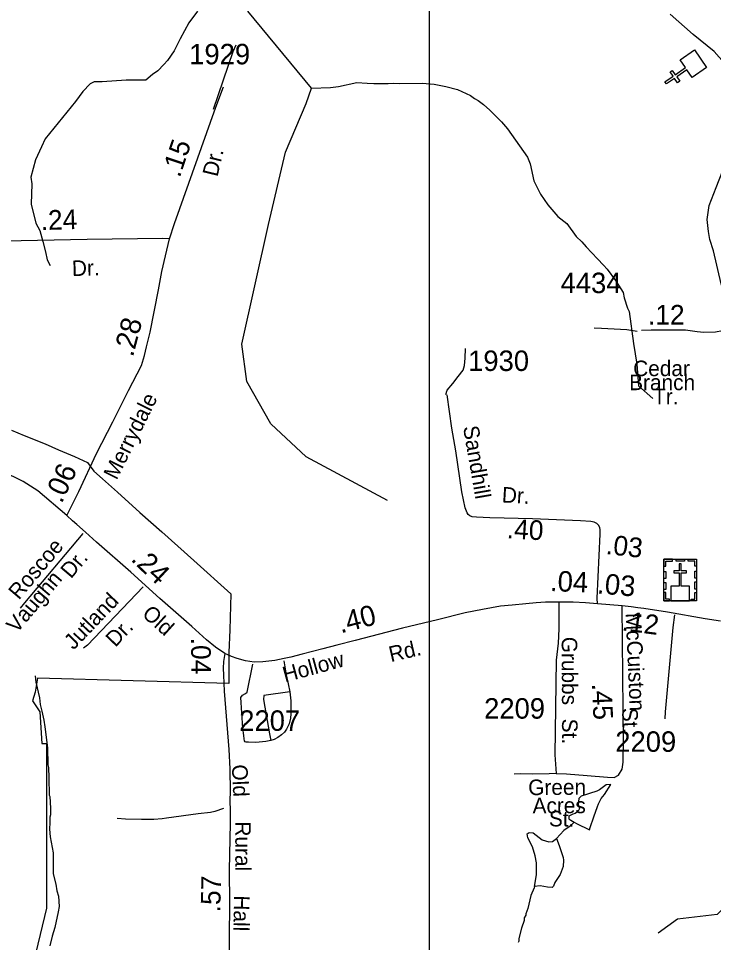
# Model space of a CAD drawing. Extents: x 1547597 to 1699558, y 810033 to 920809.
# Drawn here: x 1631218 to 1635460, y 888968 to 894609 of the extents above; entities that cross this region are included whole.
import ezdxf

# ---------------------------------------------------------------- set-up
doc = ezdxf.new("R2010")
doc.units = 0
for name, color, linetype in [('Exist Boundary Political City Limit New', 7, 'Continuous'), ('Exist Cultural Church CELL', 7, 'Continuous'), ('Exist Cultural Church with Cemetery CELL', 7, 'Continuous'), ('Exist Hydrographic Creek Single Shore', 7, 'Continuous'), ('Exist Hydrographic Misc Water Feature', 7, 'Continuous'), ('Exist Road Non-System Type 51', 7, 'Continuous'), ('Exist Road Non-System Type 51 Label', 7, 'Continuous'), ('Exist Road Primary NC Attributed', 7, 'Continuous'), ('Exist Road Primary NC Label', 7, 'Continuous'), ('Exist Road Primary NC Service Mileage Hundredths English Label', 7, 'Continuous'), ('Exist Road Secondary Mileage Hundredths English Label', 7, 'Continuous'), ('Exist Road Secondary Type 51 Attributed', 7, 'Continuous'), ('Exist Road Secondary Type 51 Label', 7, 'Continuous'), ('Exist Road Secondary Type 51 Number Label', 7, 'Continuous'), ('Map Preparation Boundary City Limit Buffer Line', 7, 'Continuous'), ('Map Preparation Inset Cut Line', 7, 'Continuous')]:
    doc.layers.add(name, color=color, linetype=linetype)

msp = doc.modelspace()

# ---------------------------------------------------------------- linework, layer by layer
at = {"layer": 'Exist Boundary Political City Limit New'}
msp.add_lwpolyline([(1631175.3, 892095.7), (1631251.9, 892063), (1631379.9, 892012.9), (1631461.5, 891976.7), (1631559.3, 891935), (1631639.1, 891898.7), (1631677.2, 891846.1), (1631731.5, 891799), (1631821.7, 891717.8), (1631959.5, 891592.7), (1632093.2, 891475.5), (1632289, 891299.6), (1632513.7, 891096.6), (1632507.8, 890876.2), (1632501.2, 890737.8), (1632501.2, 890698.2), (1632501.2, 890549.9), (1631334.5, 890581.8), (1631318.8, 890497.1), (1631303.5, 890442.8), (1631347.9, 890377), (1631360.5, 890183.9), (1631389, 890183.8), (1631389.5, 889178.4), (1631232.6, 888526)], dxfattribs=at)
at = {"layer": 'Exist Cultural Church CELL'}
msp.add_lwpolyline([(1635330.2, 894249.4), (1635297.7, 894296.1), (1635235.1, 894252.7), (1635253.4, 894226.4), (1635240.2, 894217.3), (1635222, 894243.6), (1635172.6, 894209.3), (1635163.4, 894222.4), (1635212.8, 894256.8), (1635194.6, 894283), (1635207.7, 894292.1), (1635226, 894265.9), (1635288.5, 894309.3), (1635255.7, 894356.7), (1635343.2, 894417.4), (1635417.7, 894310.1)], close=True, dxfattribs=at)
at = {"layer": 'Exist Cultural Church with Cemetery CELL'}
for points in [[(1635157.3, 891308.3), (1635356.4, 891308.3), (1635356.4, 891053.7), (1635157.3, 891053.7)], [(1635157.3, 891265), (1635168.7, 891265), (1635168.7, 891297.2), (1635209.2, 891297.2), (1635209.2, 891308.3), (1635157.3, 891308.3)], [(1635231.4, 891308.3), (1635283.2, 891308.3), (1635283.2, 891296.9), (1635231.4, 891296.9)], [(1635356.5, 891264.9), (1635345.1, 891264.9), (1635345.1, 891297.1), (1635304.6, 891297.1), (1635304.6, 891308.2), (1635356.5, 891308.2)], [(1635157.3, 891190.8), (1635157.3, 891234.1), (1635168.7, 891234.1), (1635168.7, 891190.8)], [(1635200.4, 891053.7), (1635312.6, 891053.7), (1635312.6, 891144.3), (1635261.8, 891144.3), (1635261.8, 891225.8), (1635294.8, 891225.8), (1635294.8, 891236.8), (1635261.8, 891236.8), (1635261.8, 891279), (1635250.2, 891279), (1635250.2, 891236.8), (1635217.1, 891236.8), (1635217.1, 891225.8), (1635250.2, 891225.8), (1635250.2, 891144.3), (1635200.4, 891144.3)], [(1635345.1, 891191.8), (1635345.1, 891235.2), (1635356.5, 891235.2), (1635356.5, 891191.8)], [(1635157.3, 891123.6), (1635157.3, 891166.9), (1635168.7, 891166.9), (1635168.7, 891123.6)], [(1635345, 891125.9), (1635345, 891169.2), (1635356.4, 891169.2), (1635356.4, 891125.9)], [(1635190.4, 891053.7), (1635190.4, 891065.2), (1635168.4, 891065.2), (1635168.4, 891105.6), (1635157.3, 891105.6), (1635157.3, 891053.7)], [(1635323.3, 891053.7), (1635323.3, 891065.1), (1635345.3, 891065.1), (1635345.3, 891105.6), (1635356.4, 891105.6), (1635356.4, 891053.7)]]:
    msp.add_lwpolyline(points, close=True, dxfattribs=at)
at = {"layer": 'Exist Hydrographic Creek Single Shore'}
msp.add_lwpolyline([(1633470.9, 891667.3), (1632972.9, 891933.4), (1632757.9, 892134.8), (1632610.9, 892393.7), (1632580.9, 892620.9), (1632743.5, 893350.9), (1632848.1, 893792.6), (1632972.9, 894090.1), (1633006.8, 894183.6), (1632618.5, 894653)], dxfattribs=at)
at = {"layer": 'Exist Hydrographic Misc Water Feature'}
for points in [[(1632309.7, 894653), (1632258.6, 894581.9), (1632205, 894484.8), (1632167.8, 894411.4), (1632126.9, 894352.1), (1632104.6, 894328.5), (1632069.1, 894289.2), (1632035.4, 894266.8), (1631994.3, 894233.1), (1631874.5, 894233.1), (1631728.6, 894221.8), (1631680, 894221.8), (1631654.8, 894210.1), (1631610, 894162.9), (1631565.1, 894101.6), (1631380.7, 893873.6), (1631358.3, 893824.9), (1631320.8, 893746.3), (1631293.3, 893640.7), (1631298.6, 893600.7), (1631294.7, 893476.7), (1631323.3, 893359.9), (1631348.3, 893314.9), (1631365.6, 893247.3), (1631382.2, 893184.1), (1631393.4, 893135.9), (1631410.9, 893100.4)], [(1633006.8, 894183.6), (1633122.7, 894187.4), (1633171.4, 894194.9), (1633282.4, 894218.4), (1633346.3, 894215.3), (1633386.3, 894212.7), (1633474.2, 894213.2), (1633504.2, 894214.7), (1633546.2, 894211.9), (1633682.1, 894213.6), (1633754, 894208.5), (1633825.8, 894193.2), (1633897.4, 894176), (1633976.8, 894138.6), (1634000.5, 894120.2), (1634024.3, 894107.8), (1634055.8, 894083.3), (1634095.3, 894048.6), (1634166.2, 893977.4), (1634203.4, 893934.8), (1634324.6, 893762.7), (1634339.9, 893722.5), (1634364.2, 893618), (1634404.9, 893537.3), (1634447.8, 893472.6), (1634510.7, 893399.5), (1634563.9, 893356.7), (1634622.6, 893277.7), (1634656, 893245.1), (1634683.6, 893214.7), (1634752.3, 893141.5), (1634787.7, 893102.9), (1634811.4, 893078.5), (1634862.2, 893009.6), (1634909, 892936.8), (1634914.5, 892904.7), (1634935.4, 892840.3), (1634944.5, 892820), (1634972.6, 892625.4), (1634991.3, 892498.1), (1635002.6, 892367), (1635088.6, 892288.4)], [(1631320.6, 890596.9), (1631323.6, 890557.9), (1631346.1, 890461.5), (1631349.5, 890421.4), (1631360.7, 890381.3), (1631371.9, 890325.1), (1631379.2, 890285), (1631395.1, 890156.7), (1631397.5, 890052.7), (1631401.1, 890036.7), (1631402.2, 889972.6), (1631404.4, 889868.6), (1631408.3, 889860.5), (1631413.1, 889788.5), (1631412.5, 889748.5), (1631408.2, 889732.6), (1631409.8, 889700.5), (1631407.1, 889660.6), (1631410.3, 889612.5), (1631428.7, 889516.1), (1631428.6, 889388.2), (1631445.6, 889323.9), (1631451, 889283.8), (1631462.5, 889251.6), (1631465.4, 889187.5), (1631460.9, 889155.7), (1631439.4, 889060), (1631422.5, 889006.3), (1631409.5, 888948.6)], [(1634609.6, 889702.1), (1634624.6, 889695.8), (1634703.7, 889656.8), (1634708.1, 889670.4), (1634729.1, 889736.1), (1634752.1, 889799.6), (1634758.5, 889815.5), (1634775, 889847.2), (1634795.3, 889870.9), (1634833.4, 889933.8), (1634804.3, 889930.8), (1634763.8, 889899.4), (1634747.7, 889891.7), (1634651.2, 889861.3), (1634637, 889847.6), (1634634.4, 889809.7), (1634642, 889785.5), (1634633.7, 889769.7), (1634615.5, 889756), (1634601.4, 889752.2), (1634577.2, 889738.6), (1634576, 889723.6), (1634588.9, 889714.2), (1634609.6, 889702.1)], [(1634609.6, 889702.1), (1634578.2, 889674.6), (1634545.8, 889651.2), (1634500.8, 889603.7)], [(1634367.3, 889310.8), (1634379.5, 889382), (1634378.7, 889454), (1634371.4, 889498.1), (1634354.3, 889552.4), (1634327.1, 889606.9), (1634323.5, 889631), (1634335.7, 889640.7), (1634359.6, 889638.4), (1634415, 889595.4), (1634454.8, 889582.7), (1634476.7, 889584.3), (1634500.8, 889603.7)], [(1634500.8, 889603.7), (1634518.3, 889559.6), (1634543.2, 889487.2), (1634544.9, 889471.1), (1634542.2, 889431.3), (1634523.5, 889383.6), (1634490.7, 889334.2), (1634482.4, 889312.2), (1634476.2, 889304.3), (1634446.3, 889306.9), (1634424.3, 889311.2), (1634402.4, 889313.7), (1634367.3, 889310.8)], [(1634367.3, 889310.8), (1634366.2, 889302.3), (1634345.5, 889254.6), (1634326.2, 889174.9), (1634313.7, 889143.2), (1634313.5, 889135.2), (1634305.3, 889119.3), (1634305, 889103.3), (1634288.3, 889055.6), (1634271.3, 888991.8), (1634270.9, 888975.8), (1634266.8, 888967.9)]]:
    msp.add_lwpolyline(points, dxfattribs=at)
at = {"layer": 'Exist Road Non-System Type 51'}
msp.add_line((1632873.9, 890497.9), (1632714.5, 890476.8), dxfattribs=at)
for points in [[(1632543.5, 894447.3), (1632525.2, 894405.5), (1632405.9, 894053.3)], [(1634993.8, 892699.3), (1634931.4, 892708), (1634775.5, 892717.4), (1634731.5, 892717.9)], [(1633825.7, 892312.9), (1633833.7, 892339.7), (1633868.6, 892380), (1633900.8, 892422.9), (1633932.9, 892463.2), (1633941, 892490), (1633943.7, 892535.6), (1633946.3, 892594.6)], [(1631611.5, 891464.6), (1631253.9, 891042), (1631227.5, 891010.3)], [(1631979.2, 891140), (1631640.1, 890784.4), (1631613.9, 890764.7)], [(1635222.5, 890969), (1635212.6, 890891.2), (1635164.8, 890376.7), (1635162.3, 890334.7)], [(1636100.5, 890821.6), (1636085.6, 890786.8), (1636040.9, 890644.4), (1635936.7, 890323.6), (1635914.1, 890251.8), (1635825.5, 889962.6), (1635722.8, 889631.7), (1635648.1, 889412.5), (1635630.7, 889315.6), (1635625.1, 889298.9), (1635608.9, 889279), (1635590.6, 889255.2), (1635510, 889168), (1635481.8, 889140.1), (1635240.7, 889110.7), (1635122, 889026.3)], [(1632837.4, 890688), (1632850.8, 890602), (1632864.3, 890547.9), (1632873.9, 890497.9)], [(1632757.2, 890201.1), (1632727.3, 890195.5), (1632667.3, 890189.9), (1632622.7, 890190.4), (1632607.3, 890190.5), (1632601.5, 890193.6), (1632597.4, 890198.5), (1632595.5, 890212.6), (1632593.7, 890232.6), (1632588, 890276.6), (1632575.6, 890464.7), (1632584.8, 890478.9), (1632603.4, 890489.2), (1632613.7, 890497.4), (1632647.9, 890666.8)], [(1632873.9, 890497.9), (1632879.4, 890443.9), (1632881.1, 890401.9), (1632880.8, 890363.9), (1632878.4, 890337.9), (1632870.1, 890304), (1632853.8, 890270.2), (1632841.7, 890252.4), (1632823.5, 890236.6), (1632801.4, 890218.8), (1632779.3, 890206.8), (1632757.2, 890201.1)], [(1632714.5, 890476.8), (1632713.5, 890451.5), (1632749.6, 890241.3), (1632757.2, 890201.1)], [(1634498.6, 890001), (1634456.5, 889997.4), (1634352.6, 889996.3), (1634282.6, 889997), (1634242.6, 889995.4)], [(1632469.5, 889786.6), (1632415.3, 889767.4), (1632389.1, 889761.8), (1632315.1, 889752.9), (1632120.7, 889727.6), (1632094.6, 889724.1), (1632043.1, 889719), (1631969.6, 889718.3), (1631870.6, 889721.3), (1631819.3, 889724.7)]]:
    msp.add_lwpolyline(points, dxfattribs=at)
at = {"layer": 'Exist Road Primary NC Attributed'}
msp.add_line((1634902.2, 891023.7), (1634752.2, 891036.8), dxfattribs=at)
for points in [[(1631513.3, 891574.8), (1631336.9, 891724.8), (1631291.8, 891754.6), (1631245.9, 891782.4), (1631184.5, 891812.9), (1631053.2, 891863.7), (1630890.1, 891928.7), (1630707.6, 891996.9), (1630623.8, 892026.3), (1630567.4, 892044.1), (1630519.7, 892055.1), (1630481.4, 892062.4), (1630258, 892091.3), (1630092.3, 892108.6), (1629934, 892124.9), (1629777.5, 892143.7)], [(1632476.8, 890733.2), (1632420.7, 890770.4), (1632366.2, 890816.6), (1632275.4, 890896.8), (1632080.7, 891067.8), (1631902.6, 891228.2), (1631694.7, 891413.3), (1631627.1, 891474.1), (1631574.1, 891520.3), (1631548.4, 891543.3), (1631513.3, 891574.8)], [(1634514.9, 891045.7), (1634469.8, 891046.8), (1634434.5, 891045.2), (1634376.8, 891041), (1634313.9, 891036.8), (1634231, 891028.4), (1634160.7, 891020.6), (1634050.6, 891002.2), (1633945.2, 890980.2), (1633774.6, 890938.2), (1633561.2, 890886.3), (1633272.5, 890812.9), (1633161.9, 890784.1), (1633075.6, 890761), (1632950.3, 890729.5), (1632880.9, 890710.1), (1632839.5, 890701.8), (1632783.3, 890689.7), (1632710.1, 890680.8), (1632656.1, 890679.7), (1632602.6, 890688.1), (1632552.3, 890702.8), (1632517.7, 890713.3), (1632476.8, 890733.2)], [(1634752.2, 891036.8), (1634678.3, 891042.6), (1634603, 891045.7), (1634514.9, 891045.7)], [(1635502.3, 890929.9), (1635410, 890944.5), (1635180.1, 890985.4), (1635034.8, 891008), (1634998.6, 891012.2), (1634956.7, 891017.9), (1634902.2, 891023.7)]]:
    msp.add_lwpolyline(points, dxfattribs=at)
at = {"layer": 'Exist Road Secondary Type 51 Attributed'}
for points in [[(1635611.7, 892754.7), (1635576.5, 892810.6), (1635541.2, 892884.1), (1635506.9, 892990), (1635460.8, 893190), (1635437.3, 893260.6), (1635428.4, 893308.6), (1635420.6, 893382.1), (1635434.3, 893468.4), (1635476.5, 893578.2), (1635556.9, 893785), (1635589.2, 893871.3), (1635605.9, 893939), (1635613.5, 893991.5), (1635610.8, 894129.1), (1635575.5, 894243.8), (1635524.5, 894337.9), (1635464.7, 894408.5), (1635336.3, 894511.5), (1635196.1, 894635)], [(1632139.4, 893263.5), (1632170.1, 893357.1), (1632422.5, 894068.1), (1632468.7, 894191.8)], [(1632139.4, 893263.5), (1632095.9, 893265.8), (1631636.8, 893260.6), (1631133.4, 893250.6), (1630867.3, 893246.9), (1630702.9, 893242.2)], [(1631513.3, 891574.8), (1631585.9, 891721.1), (1631693.1, 891952.7), (1631793, 892147.4), (1631890.3, 892338.2), (1631967.7, 892489.8), (1631986.8, 892552.7), (1631998.3, 892605.7), (1632021.4, 892693.8), (1632071.7, 892952.8), (1632093.8, 893065), (1632115.5, 893161), (1632139.4, 893263.5)], [(1635611.7, 892754.7), (1635585.9, 892730.9), (1635563.8, 892719.2), (1635514.7, 892702.8), (1635471.6, 892694.9), (1635399.9, 892692.8), (1635360.9, 892696), (1635288.2, 892705.7), (1635232.4, 892706.7), (1635080.4, 892706.7), (1635019.6, 892703.8)], [(1634752.2, 891036.8), (1634749.6, 891070.4), (1634767.4, 891460.5), (1634768.5, 891488.3), (1634766.9, 891502.4), (1634757.4, 891515.5), (1634747, 891527.1), (1634732.3, 891533.4), (1634710.8, 891539.1), (1634648.9, 891543.3), (1634355.5, 891555.4), (1634093.8, 891561.7), (1634013.4, 891564.4), (1633986.5, 891567.1), (1633973.1, 891572.4), (1633962.4, 891580.5), (1633957.1, 891591.2), (1633951.7, 891602), (1633944.4, 891622), (1633924.5, 891720), (1633887.8, 891970.7), (1633862.9, 892108.6), (1633833.5, 892312)], [(1634514.9, 891045.7), (1634514.9, 890884.2), (1634512.3, 890795.1), (1634499.8, 890692.4), (1634490.7, 890113), (1634498.6, 890001), (1634562.2, 889998.4), (1634689.2, 889988.3), (1634813.8, 889978.1), (1634854.4, 889975.5), (1634879.9, 889990.8), (1634902.7, 890026.4), (1634907.8, 890069.6), (1634907.8, 890105.2), (1634910.3, 890176.5), (1634902.2, 891023.7)], [(1632476.8, 890733.2), (1632470, 890683.9), (1632467.9, 890643), (1632468.9, 890599.5), (1632470.5, 890551.8), (1632472.9, 890503), (1632501.2, 890147.5), (1632507.2, 890028), (1632509.8, 889888.5), (1632507.4, 889836.3), (1632509.8, 889770), (1632509.8, 889696.1), (1632504.5, 889410.4), (1632506.7, 889207.9), (1632504.6, 888995), (1632502.8, 888806.2)]]:
    msp.add_lwpolyline(points, dxfattribs=at)
at = {"layer": 'Map Preparation Boundary City Limit Buffer Line'}
msp.add_lwpolyline([(1631175.3, 892095.7), (1631251.9, 892063), (1631379.9, 892012.9), (1631461.5, 891976.7), (1631559.3, 891935), (1631639.1, 891898.7), (1631677.2, 891846.1), (1631731.5, 891799), (1631821.7, 891717.8), (1631959.5, 891592.7), (1632093.2, 891475.5), (1632289, 891299.6), (1632513.7, 891096.6), (1632507.8, 890876.2), (1632501.2, 890737.8), (1632501.2, 890698.2), (1632501.2, 890549.9), (1631334.5, 890581.8), (1631318.8, 890497.1), (1631303.5, 890442.8), (1631347.9, 890377), (1631360.5, 890183.9), (1631389, 890183.8), (1631389.5, 889178.4), (1631232.6, 888526)], dxfattribs=at)
at = {"layer": 'Map Preparation Inset Cut Line'}
for points in [[(1633724, 874749.3), (1571208, 874749.3), (1571208, 917817.4), (1633724, 917817.4)], [(1633724, 874749.3), (1696240.1, 874749.3), (1696240.1, 917817.4), (1633724, 917817.4)]]:
    msp.add_lwpolyline(points, close=True, dxfattribs=at)

# ---------------------------------------------------------------- texts
at = {"layer": 'Exist Road Non-System Type 51 Label'}
for s, rotation, p in [('Roscoe', 49.764, (1631220.4, 891055.2)), ('Dr.', 49.764, (1631538.4, 891185.2)), ('Vaughn', 49.764, (1631207.2, 890851.4)), ('Jutland', 46.3692, (1631554.2, 890750.4)), ('Dr.', 46.3692, (1631808.8, 890766.8))]:
    msp.add_text(s, height=95, rotation=rotation, dxfattribs=at).set_placement(p)
at = {"layer": 'Exist Road Primary NC Label'}
for s, rotation, p in [('Old', 317.9263, (1631966.2, 890966.1)), ('Rd.', 13.0558, (1633490.5, 890679.9)), ('Hollow', 15.235, (1632844.7, 890555.5))]:
    msp.add_text(s, height=95, rotation=rotation, dxfattribs=at).set_placement(p)
at = {"layer": 'Exist Road Primary NC Service Mileage Hundredths English Label'}
for s, rotation, p in [('.24', 316.846, (1631898.2, 891303.1)), ('.04', 357.6058, (1634460, 891114.2)), ('.03', 355.0043, (1634746.3, 891100.1)), ('.40', 14.2687, (1633184.8, 890855.1))]:
    msp.add_text(s, height=125, rotation=rotation, dxfattribs=at).set_placement(p)
at = {"layer": 'Exist Road Secondary Mileage Hundredths English Label'}
for s, height, rotation, p in [('.15', 120, 71.2878, (1632201.7, 893633.5)), ('.24', 120, 1.7504, (1631355.3, 893317.2)), ('.12', 120, 359.8677, (1635060, 892740.8)), ('.28', 125, 75.3236, (1631916.1, 892538.4)), ('.06', 125, 65.1734, (1631481.3, 891643.7)), ('.40', 120, 356.5648, (1634195.9, 891436.7)), ('.03', 120, 353.9076, (1634799.4, 891340)), ('.12', 120, 352.5185, (1634896.9, 890874.6)), ('.04', 120, 270.1879, (1632271.4, 890828.7)), ('.45', 120, 272.4564, (1634718, 890548)), ('.57', 120, 88.6898, (1632449.4, 889151.7))]:
    msp.add_text(s, height=height, rotation=rotation, dxfattribs=at).set_placement(p)
at = {"layer": 'Exist Road Secondary Type 51 Label'}
for s, rotation, p in [('Dr.', 76.5284, (1632432, 893638.9)), ('Dr.', 1.7504, (1631545.4, 893036.3)), ('Merrydale', 63.4399, (1631816.9, 891787.2)), ('Sandhill', 279.8219, (1633930.7, 892115.4)), ('Dr.', 356.5648, (1634166.1, 891655.4)), ('McCuiston', 272.4564, (1634923.5, 890978.8)), ('Grubbs', 270.272, (1634533.1, 890834.4)), ('St.', 272.4564, (1634901.4, 890399.2)), ('St.', 270.272, (1634535.1, 890334.8)), ('Old', 272.5881, (1632520.2, 890053.1)), ('Green', 0.4852, (1634329.3, 889867.7)), ('Acres', 0.3097, (1634355.9, 889756.4)), ('St.', 359.4362, (1634455, 889677.4)), ('Rural', 270.0825, (1632540.9, 889707.3)), ('Hall', 268.8895, (1632533.7, 889256.7))]:
    msp.add_text(s, height=95, rotation=rotation, dxfattribs=at).set_placement(p)
for s, p in [('Cedar', (1634969.7, 892425.7)), ('Branch', (1634945.1, 892340.2)), ('Tr.', (1635091.4, 892253.9))]:
    msp.add_text(s, height=95, dxfattribs=at).set_placement(p)
at = {"layer": 'Exist Road Secondary Type 51 Number Label'}
for s, p in [('1929', (1632259.8, 894329.3)), ('4434', (1634526.4, 892932.6)), ('1930', (1633962.2, 892457.3)), ('2209', (1634059.9, 890334.8)), ('2207', (1632565.2, 890260.5)), ('2209', (1634860.4, 890132.4))]:
    msp.add_text(s, height=125, dxfattribs=at).set_placement(p)

doc.saveas('drawing.dxf')
